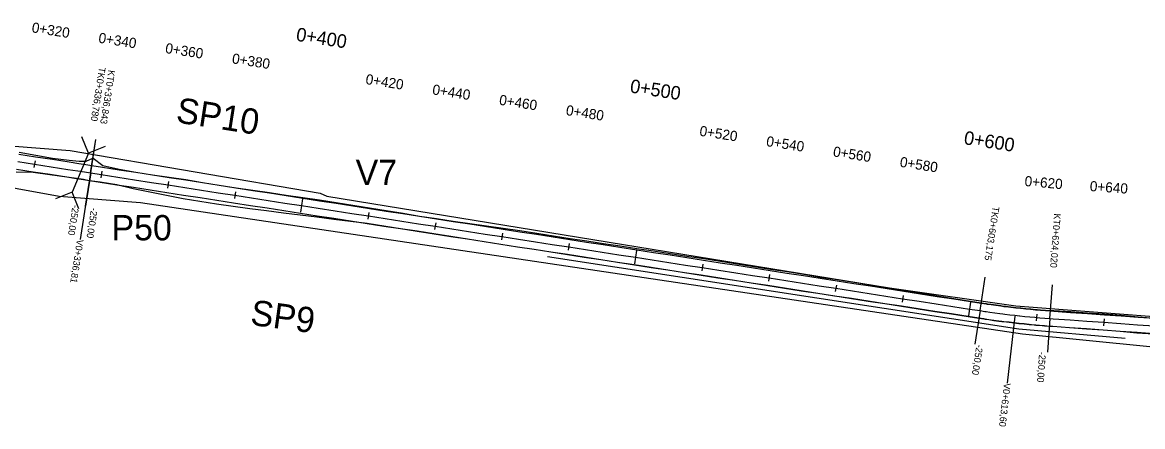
# Model space of a CAD drawing. Extents: x -636600 to -628587, y -1090963 to -1085869.
# Drawn here: x -634966.1 to -634634.5, y -1089732.7 to -1089613 of the extents above; entities that cross this region are included whole.
import ezdxf

# ---------------------------------------------------------------- set-up
doc = ezdxf.new("R2010")
doc.units = 0
for name, color, linetype in [('01_PARCELY_NÁVRH_PC', 7, 'Continuous'), ('03_PC_OBJEKTY_NÁVRH', 7, 'Continuous'), ('03_PC_OBJEKTY_STAV', 7, 'Continuous'), ('06_ÚSES_IP_NAVRH', 7, 'Continuous'), ('HEKTOMETRY100', 7, 'Continuous'), ('HEKTOMETRY20', 7, 'Continuous'), ('HL_BODY', 7, 'Continuous'), ('POLOMERY', 7, 'Continuous'), ('situace_osa', 7, 'Continuous'), ('situace_těleso', 7, 'Continuous'), ('situace_vozovka', 7, 'Continuous'), ('VRCHOLY', 7, 'Continuous')]:
    doc.layers.add(name, color=color, linetype=linetype)

msp = doc.modelspace()

# ---------------------------------------------------------------- linework, layer by layer
at = {"layer": '01_PARCELY_NÁVRH_PC'}
for points in [[(-634632.39, -1089709.08), (-634670.1, -1089705.31), (-634931.07, -1089666.44), (-634955.23, -1089664.59), (-635039.04, -1089649.25)], [(-634978.71, -1089648.9), (-634951.94, -1089650.93), (-634877.9, -1089663.57), (-634876.01, -1089664.46), (-634709.48, -1089691.64), (-634672.02, -1089696.95), (-634600.53, -1089702.47)]]:
    msp.add_lwpolyline(points, dxfattribs=at)
at = {"layer": '03_PC_OBJEKTY_NÁVRH'}
for points in [[(-634941.6, -1089649.74), (-634946.51, -1089651.75), (-634948.52, -1089646.84)], [(-634946.51, -1089651.75), (-634951.35, -1089663.27)], [(-634949.35, -1089668.18), (-634951.35, -1089663.27), (-634956.26, -1089665.27)]]:
    msp.add_lwpolyline(points, dxfattribs=at)
at = {"layer": '06_ÚSES_IP_NAVRH'}
msp.add_lwpolyline([(-634810.64, -1089682.32), (-634671.19, -1089703.76), (-634639.66, -1089706.5)], dxfattribs=at)
at = {"layer": 'HEKTOMETRY100'}
for points in [[(-634883.12, -1089665.28), (-634883.73, -1089669.23)], [(-634784.3, -1089680.6), (-634784.91, -1089684.55)], [(-634685.48, -1089695.91), (-634686.09, -1089699.87)]]:
    msp.add_lwpolyline(points, dxfattribs=at)
at = {"layer": 'HEKTOMETRY20'}
for points in [[(-634962.33, -1089654.01), (-634962.64, -1089655.99)], [(-634942.57, -1089657.08), (-634942.87, -1089659.06)], [(-634922.8, -1089660.14), (-634923.11, -1089662.12)], [(-634903.04, -1089663.21), (-634903.34, -1089665.18)], [(-634863.51, -1089669.33), (-634863.82, -1089671.31)], [(-634843.75, -1089672.4), (-634844.05, -1089674.37)], [(-634823.98, -1089675.46), (-634824.29, -1089677.44)], [(-634804.22, -1089678.52), (-634804.52, -1089680.5)], [(-634764.69, -1089684.65), (-634765, -1089686.63)], [(-634744.93, -1089687.71), (-634745.23, -1089689.69)], [(-634725.16, -1089690.78), (-634725.47, -1089692.75)], [(-634705.4, -1089693.84), (-634705.7, -1089695.82)], [(-634665.86, -1089699.4), (-634666.03, -1089701.39)], [(-634645.93, -1089700.83), (-634646.07, -1089702.83)]]:
    msp.add_lwpolyline(points, dxfattribs=at)
at = {"layer": 'HL_BODY'}
for points in [[(-634945.9, -1089657.57), (-634944.37, -1089647.69)], [(-634945.84, -1089657.58), (-634944.31, -1089647.7)], [(-634682.65, -1089698.38), (-634681.12, -1089688.49)], [(-634661.94, -1089700.71), (-634661.24, -1089690.73)]]:
    msp.add_lwpolyline(points, dxfattribs=at)
at = {"layer": 'POLOMERY'}
for points in [[(-634945.9, -1089657.57), (-634947.44, -1089667.46)], [(-634945.84, -1089657.58), (-634947.37, -1089667.47)], [(-634682.65, -1089698.38), (-634684.18, -1089708.26)], [(-634661.94, -1089700.71), (-634662.64, -1089710.68)]]:
    msp.add_lwpolyline(points, dxfattribs=at)
at = {"layer": 'situace_osa'}
msp.add_lwpolyline([(-634967.42, -1089654.23), (-634962.48, -1089655), (-634957.54, -1089655.77), (-634952.6, -1089656.53), (-634949.7, -1089656.99), (-634947.66, -1089657.3), (-634945.9, -1089657.57), (-634945.84, -1089657.58), (-634942.72, -1089658.07), (-634937.78, -1089658.83), (-634932.84, -1089659.6), (-634927.9, -1089660.37), (-634922.95, -1089661.13), (-634918.01, -1089661.9), (-634913.07, -1089662.66), (-634908.13, -1089663.43), (-634903.19, -1089664.19), (-634898.25, -1089664.96), (-634893.31, -1089665.73), (-634888.37, -1089666.49), (-634883.43, -1089667.26), (-634878.49, -1089668.02), (-634873.54, -1089668.79), (-634868.6, -1089669.56), (-634863.66, -1089670.32), (-634858.72, -1089671.09), (-634853.78, -1089671.85), (-634848.84, -1089672.62), (-634843.9, -1089673.38), (-634838.96, -1089674.15), (-634834.02, -1089674.92), (-634829.08, -1089675.68), (-634824.13, -1089676.45), (-634819.19, -1089677.21), (-634814.25, -1089677.98), (-634809.31, -1089678.74), (-634804.37, -1089679.51), (-634799.43, -1089680.28), (-634794.49, -1089681.04), (-634789.55, -1089681.81), (-634784.61, -1089682.57), (-634779.67, -1089683.34), (-634774.72, -1089684.11), (-634769.78, -1089684.87), (-634764.84, -1089685.64), (-634759.9, -1089686.4), (-634754.96, -1089687.17), (-634750.02, -1089687.93), (-634745.08, -1089688.7), (-634740.14, -1089689.47), (-634735.2, -1089690.23), (-634730.26, -1089691), (-634725.31, -1089691.76), (-634720.37, -1089692.53), (-634715.43, -1089693.3), (-634710.49, -1089694.06), (-634705.55, -1089694.83), (-634700.61, -1089695.59), (-634695.67, -1089696.36), (-634690.73, -1089697.12), (-634685.79, -1089697.89), (-634682.65, -1089698.38), (-634681.18, -1089698.6), (-634680.84, -1089698.65), (-634679.7, -1089698.81), (-634678.23, -1089699.02), (-634676.75, -1089699.22), (-634675.89, -1089699.33), (-634675.28, -1089699.41), (-634673.8, -1089699.59), (-634672.32, -1089699.76), (-634670.93, -1089699.91), (-634670.84, -1089699.92), (-634669.36, -1089700.07), (-634667.88, -1089700.22), (-634666.39, -1089700.35), (-634665.95, -1089700.39), (-634664.91, -1089700.48), (-634663.43, -1089700.6), (-634661.94, -1089700.71), (-634660.96, -1089700.78), (-634655.98, -1089701.13), (-634650.99, -1089701.48), (-634646, -1089701.83), (-634641.01, -1089702.18), (-634636.03, -1089702.53), (-634631.04, -1089702.89)], dxfattribs=at)
at = {"layer": 'situace_těleso'}
for points in [[(-634966.99, -1089651.44), (-634962.07, -1089652.36), (-634957.14, -1089653.17), (-634952.18, -1089653.82), (-634949.24, -1089654.05), (-634947.17, -1089654.13), (-634945.22, -1089653.17), (-634945.16, -1089653.19), (-634942.3, -1089655.38), (-634937.41, -1089656.44), (-634932.48, -1089657.32), (-634927.55, -1089658.12), (-634922.6, -1089658.82), (-634917.65, -1089659.57), (-634912.72, -1089660.37), (-634907.78, -1089661.18), (-634902.84, -1089661.95), (-634897.9, -1089662.67), (-634892.95, -1089663.39), (-634888, -1089664.12), (-634883.05, -1089664.84), (-634878.1, -1089665.56), (-634873.16, -1089666.33), (-634868.23, -1089667.13), (-634863.29, -1089667.94), (-634858.36, -1089668.74), (-634853.42, -1089669.54), (-634848.49, -1089670.37), (-634843.55, -1089671.11), (-634838.6, -1089671.83), (-634833.64, -1089672.51), (-634828.69, -1089673.2), (-634823.74, -1089673.92), (-634818.8, -1089674.66), (-634813.86, -1089675.42), (-634808.92, -1089676.2), (-634803.98, -1089676.98), (-634799.04, -1089677.74), (-634794.1, -1089678.53), (-634789.15, -1089679.22), (-634784.2, -1089679.94), (-634779.26, -1089680.69), (-634774.31, -1089681.45), (-634769.37, -1089682.2), (-634764.43, -1089682.95), (-634759.48, -1089683.7), (-634754.54, -1089684.48), (-634749.6, -1089685.26), (-634744.67, -1089686.04), (-634739.73, -1089686.82), (-634734.79, -1089687.59), (-634729.85, -1089688.41), (-634724.92, -1089689.19), (-634719.98, -1089689.96), (-634715.04, -1089690.76), (-634710.1, -1089691.56), (-634705.17, -1089692.35), (-634700.23, -1089693.14), (-634695.29, -1089693.94), (-634690.36, -1089694.73), (-634685.42, -1089695.53), (-634682.29, -1089696.04), (-634680.83, -1089696.27), (-634680.5, -1089696.32), (-634679.37, -1089696.48), (-634677.91, -1089696.69), (-634676.45, -1089696.89), (-634675.59, -1089697), (-634674.99, -1089697.07), (-634673.52, -1089697.24), (-634672.05, -1089697.41), (-634670.67, -1089697.56), (-634670.59, -1089697.57), (-634669.12, -1089697.72), (-634667.65, -1089697.86), (-634666.18, -1089697.99), (-634665.74, -1089698.03), (-634664.71, -1089698.11), (-634663.24, -1089698.21), (-634661.77, -1089698.31), (-634660.79, -1089698.37), (-634655.8, -1089698.67), (-634650.81, -1089699), (-634645.83, -1089699.35), (-634640.84, -1089699.74), (-634635.86, -1089700.16), (-634630.88, -1089700.6)], [(-634631.21, -1089705.36), (-634636.2, -1089705), (-634641.18, -1089704.58), (-634646.17, -1089704.17), (-634651.15, -1089703.8), (-634656.14, -1089703.44), (-634661.13, -1089703.1), (-634662.1, -1089703.03), (-634663.6, -1089702.92), (-634665.1, -1089702.79), (-634666.15, -1089702.69), (-634666.6, -1089702.65), (-634668.09, -1089702.49), (-634669.59, -1089702.33), (-634671.08, -1089702.16), (-634671.16, -1089702.15), (-634672.57, -1089702), (-634674.06, -1089701.83), (-634675.56, -1089701.65), (-634676.18, -1089701.57), (-634677.05, -1089701.46), (-634678.54, -1089701.26), (-634680.02, -1089701.05), (-634681.17, -1089700.88), (-634681.51, -1089700.83), (-634682.99, -1089700.61), (-634686.13, -1089700.11), (-634691.07, -1089699.35), (-634696.02, -1089698.59), (-634700.96, -1089697.84), (-634705.9, -1089697.08), (-634710.84, -1089696.32), (-634715.78, -1089695.56), (-634720.73, -1089694.8), (-634725.67, -1089694.04), (-634730.61, -1089693.27), (-634735.55, -1089692.5), (-634740.49, -1089691.74), (-634745.43, -1089690.97), (-634750.37, -1089690.2), (-634755.31, -1089689.44), (-634760.25, -1089688.67), (-634765.19, -1089687.9), (-634770.13, -1089687.14), (-634775.08, -1089686.37), (-634780.02, -1089685.6), (-634784.96, -1089684.84), (-634789.9, -1089684.09), (-634794.85, -1089683.35), (-634799.78, -1089682.53), (-634804.72, -1089681.77), (-634809.67, -1089681.04), (-634814.61, -1089680.29), (-634819.55, -1089679.53), (-634824.49, -1089678.75), (-634829.43, -1089677.97), (-634834.37, -1089677.17), (-634839.3, -1089676.38), (-634844.25, -1089675.62), (-634849.19, -1089674.86), (-634854.13, -1089674.1), (-634859.07, -1089673.33), (-634864.01, -1089672.59), (-634868.98, -1089671.97), (-634873.94, -1089671.36), (-634878.91, -1089670.73), (-634883.87, -1089670.11), (-634888.83, -1089669.48), (-634893.79, -1089668.85), (-634898.76, -1089668.23), (-634903.71, -1089667.55), (-634908.66, -1089666.84), (-634913.59, -1089666.02), (-634918.53, -1089665.25), (-634923.43, -1089664.22), (-634928.34, -1089663.24), (-634933.26, -1089662.32), (-634938.13, -1089661.08), (-634943.07, -1089660.35), (-634946.19, -1089659.88), (-634946.26, -1089659.87), (-634948.01, -1089659.54), (-634950.05, -1089659.23), (-634952.96, -1089658.85), (-634957.91, -1089658.13), (-634962.86, -1089657.42), (-634967.91, -1089657.39)]]:
    msp.add_lwpolyline(points, dxfattribs=at)
at = {"layer": 'situace_vozovka'}
for points in [[(-634967.08, -1089652.01), (-634962.14, -1089652.78), (-634957.2, -1089653.54), (-634952.26, -1089654.31), (-634949.35, -1089654.76), (-634947.31, -1089655.08), (-634945.56, -1089655.35), (-634945.49, -1089655.36), (-634942.37, -1089655.84), (-634937.43, -1089656.61), (-634932.49, -1089657.38), (-634927.55, -1089658.14), (-634922.61, -1089658.91), (-634917.67, -1089659.67), (-634912.73, -1089660.44), (-634907.79, -1089661.21), (-634902.85, -1089661.97), (-634897.91, -1089662.74), (-634892.96, -1089663.5), (-634888.02, -1089664.27), (-634883.08, -1089665.03), (-634878.14, -1089665.8), (-634873.2, -1089666.57), (-634868.26, -1089667.33), (-634863.32, -1089668.1), (-634858.38, -1089668.86), (-634853.44, -1089669.63), (-634848.5, -1089670.39), (-634843.55, -1089671.16), (-634838.61, -1089671.93), (-634833.67, -1089672.69), (-634828.73, -1089673.46), (-634823.79, -1089674.22), (-634818.85, -1089674.99), (-634813.91, -1089675.76), (-634808.97, -1089676.52), (-634804.03, -1089677.29), (-634799.09, -1089678.05), (-634794.14, -1089678.82), (-634789.2, -1089679.58), (-634784.26, -1089680.35), (-634779.32, -1089681.12), (-634774.38, -1089681.88), (-634769.44, -1089682.65), (-634764.5, -1089683.41), (-634759.56, -1089684.18), (-634754.62, -1089684.95), (-634749.68, -1089685.71), (-634744.73, -1089686.48), (-634739.79, -1089687.24), (-634734.85, -1089688.01), (-634729.91, -1089688.77), (-634724.97, -1089689.54), (-634720.03, -1089690.31), (-634715.09, -1089691.07), (-634710.15, -1089691.84), (-634705.21, -1089692.6), (-634700.26, -1089693.37), (-634695.32, -1089694.14), (-634690.38, -1089694.9), (-634685.44, -1089695.67), (-634682.3, -1089696.15), (-634680.85, -1089696.37), (-634680.52, -1089696.42), (-634679.39, -1089696.59), (-634677.92, -1089696.79), (-634676.46, -1089696.99), (-634675.61, -1089697.1), (-634675, -1089697.17), (-634673.53, -1089697.35), (-634672.07, -1089697.52), (-634670.69, -1089697.67), (-634670.6, -1089697.68), (-634669.13, -1089697.83), (-634667.66, -1089697.98), (-634666.2, -1089698.11), (-634665.75, -1089698.15), (-634664.72, -1089698.24), (-634663.25, -1089698.35), (-634661.78, -1089698.46), (-634660.8, -1089698.53), (-634655.82, -1089698.88), (-634650.83, -1089699.23), (-634645.84, -1089699.59), (-634640.85, -1089699.94), (-634635.87, -1089700.29), (-634630.88, -1089700.64)], [(-634967.77, -1089656.46), (-634962.83, -1089657.22), (-634957.89, -1089657.99), (-634952.95, -1089658.76), (-634950.04, -1089659.21), (-634948, -1089659.52), (-634946.25, -1089659.8), (-634946.18, -1089659.81), (-634943.06, -1089660.29), (-634938.12, -1089661.06), (-634933.18, -1089661.82), (-634928.24, -1089662.59), (-634923.3, -1089663.35), (-634918.36, -1089664.12), (-634913.42, -1089664.89), (-634908.48, -1089665.65), (-634903.54, -1089666.42), (-634898.59, -1089667.18), (-634893.65, -1089667.95), (-634888.71, -1089668.72), (-634883.77, -1089669.48), (-634878.83, -1089670.25), (-634873.89, -1089671.01), (-634868.95, -1089671.78), (-634864.01, -1089672.54), (-634859.07, -1089673.31), (-634854.13, -1089674.08), (-634849.18, -1089674.84), (-634844.24, -1089675.61), (-634839.3, -1089676.37), (-634834.36, -1089677.14), (-634829.42, -1089677.9), (-634824.48, -1089678.67), (-634819.54, -1089679.44), (-634814.6, -1089680.2), (-634809.66, -1089680.97), (-634804.72, -1089681.73), (-634799.77, -1089682.5), (-634794.83, -1089683.27), (-634789.89, -1089684.03), (-634784.95, -1089684.8), (-634780.01, -1089685.56), (-634775.07, -1089686.33), (-634770.13, -1089687.09), (-634765.19, -1089687.86), (-634760.25, -1089688.63), (-634755.31, -1089689.39), (-634750.36, -1089690.16), (-634745.42, -1089690.92), (-634740.48, -1089691.69), (-634735.54, -1089692.46), (-634730.6, -1089693.22), (-634725.66, -1089693.99), (-634720.72, -1089694.75), (-634715.78, -1089695.52), (-634710.84, -1089696.28), (-634705.9, -1089697.05), (-634700.95, -1089697.82), (-634696.01, -1089698.58), (-634691.07, -1089699.35), (-634686.13, -1089700.11), (-634682.99, -1089700.6), (-634681.51, -1089700.83), (-634681.17, -1089700.88), (-634680.02, -1089701.04), (-634678.53, -1089701.25), (-634677.05, -1089701.45), (-634676.17, -1089701.56), (-634675.55, -1089701.64), (-634674.06, -1089701.82), (-634672.57, -1089701.99), (-634671.16, -1089702.15), (-634671.08, -1089702.16), (-634669.58, -1089702.31), (-634668.09, -1089702.46), (-634666.59, -1089702.59), (-634666.14, -1089702.63), (-634665.09, -1089702.72), (-634663.6, -1089702.84), (-634662.1, -1089702.95), (-634661.12, -1089703.02), (-634656.13, -1089703.37), (-634651.15, -1089703.72), (-634646.16, -1089704.08), (-634641.17, -1089704.43), (-634636.18, -1089704.78), (-634631.2, -1089705.13)]]:
    msp.add_lwpolyline(points, dxfattribs=at)
at = {"layer": 'VRCHOLY'}
for points in [[(-634945.87, -1089657.58), (-634948.94, -1089677.34)], [(-634672.34, -1089699.97), (-634674.58, -1089719.85)]]:
    msp.add_lwpolyline(points, dxfattribs=at)

# ---------------------------------------------------------------- texts
at = {"layer": '03_PC_OBJEKTY_NÁVRH'}
for s, p in [('V7', (-634867.44, -1089661.19)), ('P50', (-634939.69, -1089677.55))]:
    msp.add_text(s, height=7.5, dxfattribs=at).set_placement(p)
at = {"layer": '03_PC_OBJEKTY_STAV'}
for s, rotation, p in [('SP10', 351.196, (-634920.86, -1089642.56)), ('SP9', 352.262, (-634898.83, -1089702.53))]:
    msp.add_text(s, height=7.5, rotation=rotation, dxfattribs=at).set_placement(p)
at = {"layer": 'HEKTOMETRY100'}
for s, p in [('0+400', (-634885.24, -1089618.4)), ('0+500', (-634786.42, -1089633.72)), ('0+600', (-634687.6, -1089649.04))]:
    msp.add_text(s, height=4, rotation=351.1897, dxfattribs=at).set_placement(p)
at = {"layer": 'HEKTOMETRY20'}
for s, rotation, p in [('0+320', 351.1753, (-634963.45, -1089615.89)), ('0+340', 351.1897, (-634943.7, -1089618.96)), ('0+360', 351.1897, (-634923.93, -1089622.02)), ('0+380', 351.1897, (-634904.17, -1089625.08)), ('0+420', 351.1897, (-634864.64, -1089631.21)), ('0+440', 351.1897, (-634844.88, -1089634.27)), ('0+460', 351.1897, (-634825.11, -1089637.34)), ('0+480', 351.1897, (-634805.35, -1089640.4)), ('0+520', 351.1897, (-634765.82, -1089646.53)), ('0+540', 351.1897, (-634746.06, -1089649.59)), ('0+560', 351.1897, (-634726.29, -1089652.65)), ('0+580', 351.1897, (-634706.53, -1089655.72)), ('0+620', 355.0459, (-634669.55, -1089661.44)), ('0+640', 355.9672, (-634650.23, -1089662.94))]:
    msp.add_text(s, height=3, rotation=rotation, dxfattribs=at).set_placement(p)
at = {"layer": 'HL_BODY'}
for s, rotation, p in [('TK0+336,780', 261.1753, (-634943.39, -1089626.16)), ('KT0+336,843', 261.1897, (-634940.58, -1089626.99)), ('TK0+603,175', 261.1897, (-634678.86, -1089667.41)), ('KT0+624,020', 265.9672, (-634660.75, -1089669.53))]:
    msp.add_text(s, height=2, rotation=rotation, dxfattribs=at).set_placement(p)
at = {"layer": 'POLOMERY'}
for rotation, p in [(261.1897, (-634951.21, -1089666.95)), (261.1753, (-634945.7, -1089667.79)), (261.1897, (-634683.69, -1089708.33)), (265.9672, (-634665.14, -1089710.51))]:
    msp.add_text('-250,00', height=2, rotation=rotation, dxfattribs=at).set_placement(p)
at = {"layer": 'VRCHOLY'}
for s, rotation, p in [('V0+336,81', 261.1825, (-634949.92, -1089677.19)), ('V0+613,60', 263.5785, (-634675.57, -1089719.74))]:
    msp.add_text(s, height=2, rotation=rotation, dxfattribs=at).set_placement(p)

doc.saveas('drawing.dxf')
